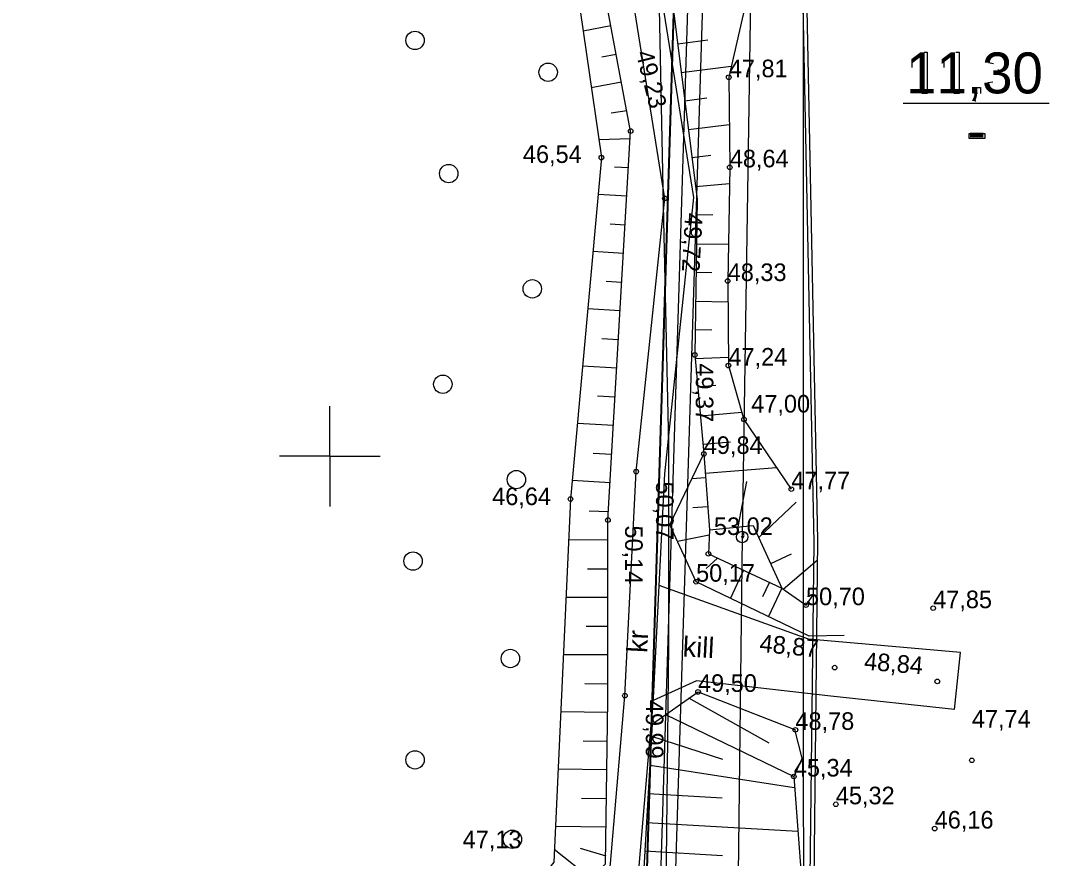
# Model space of a CAD drawing. Extents: x 700746 to 706058, y 6570320 to 6580460.
# Drawn here: x 702756.9 to 702901, y 6575844 to 6575960.7 of the extents above; entities that cross this region are included whole.
import ezdxf

# ---------------------------------------------------------------- set-up
doc = ezdxf.new("R2010")
doc.units = 0
for name, color, linetype in [('GEOLPUNKT', 7, 'Continuous'), ('HALJASTUS', 7, 'Continuous'), ('illumineerimisjooned', 7, 'Continuous'), ('Kaitsevöönd', 7, 'Continuous'), ('kataster', 7, 'Continuous'), ('KORGUS-EH2000', 7, 'Continuous'), ('KPKAABEL', 7, 'Continuous'), ('Plokid', 7, 'Continuous'), ('POST', 7, 'Continuous'), ('RELJEEF', 7, 'Continuous'), ('TEE', 7, 'Continuous'), ('Tmaad_maeeraldised_kehtivad', 7, 'Continuous'), ('VORK', 7, 'Continuous'), ('VWX2_MV_PLOKK', 7, 'Continuous')]:
    doc.layers.add(name, color=color, linetype=linetype)

msp = doc.modelspace()

# ---------------------------------------------------------------- linework, layer by layer
at = {"layer": 'GEOLPUNKT'}
msp.add_line((702879.86, 6575949.22), (702900.17, 6575949.22), dxfattribs=at)
msp.add_line((702879.86, 6575949.22), (702900.17, 6575949.22), dxfattribs=at)
for points in [[(702882.76, 6575956.29), (702883.21, 6575956.29), (702883.21, 6575950.56)], [(702887.19, 6575956.29), (702887.64, 6575956.29), (702887.64, 6575950.56)], [(702881.11, 6575954.18), (702881.11, 6575954.86)], [(702883.21, 6575950.56), (702882.51, 6575950.56), (702882.51, 6575955.02)], [(702885.54, 6575954.18), (702885.54, 6575954.86)], [(702887.64, 6575950.56), (702886.94, 6575950.56), (702886.94, 6575955.02)], [(702892.42, 6575954.68), (702891.72, 6575954.81)], [(702893.03, 6575953.27), (702893.11, 6575953.88)], [(702889.81, 6575950.56), (702889.81, 6575951.36), (702890.61, 6575951.36), (702890.61, 6575950.56)], [(702891.65, 6575952.08), (702892.35, 6575952.17)], [(702889.96, 6575949.44), (702889.76, 6575949.74)], [(702890.21, 6575950.56), (702889.81, 6575950.56)], [(702889.06, 6575944.28), (702889.06, 6575944.98), (702891.22, 6575944.98), (702891.22, 6575944.28), (702889.06, 6575944.28)]]:
    msp.add_lwpolyline(points, dxfattribs=at)
at = {"layer": 'HALJASTUS'}
for centre in [(702811.86, 6575957.94), (702830.4, 6575953.51), (702816.56, 6575939.39), (702828.19, 6575923.33), (702815.73, 6575910.04), (702825.97, 6575896.75), (702811.58, 6575885.4), (702825.14, 6575871.83), (702811.86, 6575857.71), (702825.42, 6575846.64)]:
    msp.add_circle(centre, 1.28, dxfattribs=at)
at = {"layer": 'illumineerimisjooned'}
msp.add_lwpolyline([(703275.45, 6577071.68), (703358.03, 6576531.93), (703309.57, 6576228.79), (703291.69, 6575965.8), (703292.02, 6575933.77), (703296.8, 6575575.06), (702854, 6575511.22), (702839.23, 6575620.77), (702850.34, 6575977.31), (702784.78, 6576064.06), (702784.62, 6576095.83), (702844.43, 6576209.85), (702855.46, 6576267.3), (702846.53, 6576489.41), (702878.89, 6576547.09), (702976.89, 6576643.26), (702915.33, 6577059.56)], dxfattribs=at)
at = {"layer": 'Kaitsevöönd'}
for points in [[(702808.74, 6576109.92), (702830.03, 6576060.94), (702864.5, 6575987.24), (702865.48, 6575983.2), (702867.41, 6575887.93), (702864.44, 6575639.03), (702863.5, 6575550.31), (702871.75, 6575516.76), (703096.25, 6575553.86)], [(703057.55, 6575527.21), (702948.27, 6575509.25), (702866.4, 6575495.73), (702861.96, 6575495.44), (702858.68, 6575497.18), (702855.69, 6575499.88), (702853.95, 6575503.84), (702843.23, 6575549.52), (702845.07, 6575698.17), (702845.65, 6575745.88), (702846.42, 6575800.35), (702847.19, 6575873.76), (702847.19, 6575901.67), (702846.52, 6575932.87), (702845.54, 6575980.61), (702820.94, 6576032.47), (702787.75, 6576109.14)]]:
    msp.add_lwpolyline(points, dxfattribs=at)
at = {"layer": 'kataster'}
msp.add_lwpolyline([(702852.27, 6575508.89), (702837.26, 6575620.73), (702848.38, 6575976.59), (702782.85, 6576063.35), (702782.57, 6576096.37), (702842.53, 6576210.56), (702853.4, 6576267.5), (702844.46, 6576489.93), (702877.29, 6576548.25), (702974.72, 6576643.9), (702913.57, 6577058.07), (702784.04, 6577102.84), (702746.48, 6577248.7), (702719.69, 6577297.36), (702713.81, 6577334.91), (703089.87, 6577211.79), (703231.53, 6577106.55), (703277.36, 6577072.83), (703360.09, 6576531.99), (703311.6, 6576228.52), (703293.62, 6575965.66), (703298.84, 6575573.29)], close=True, dxfattribs=at)
msp.add_lwpolyline([(702782.57, 6576096.37), (702782.85, 6576063.35), (702848.38, 6575976.59), (702837.26, 6575620.73), (702852.27, 6575508.89), (703298.84, 6575573.29), (703375.63, 6575584.41), (703375.41, 6575624), (703375.74, 6575634.8), (703375.62, 6575689.75), (703370.21, 6575799.42), (703370.29, 6575828.47), (703365.86, 6576033.99), (703361.97, 6576073.22), (703340.19, 6576155.31)], dxfattribs=at)
at = {"layer": 'KORGUS-EH2000'}
for centre in [(702855.56, 6575952.81), (702841.89, 6575945.31), (702837.82, 6575941.62), (702855.7, 6575940.26), (702846.65, 6575935.93), (702855.41, 6575924.42), (702850.83, 6575914.12), (702855.51, 6575912.64), (702857.68, 6575905.14), (702852.08, 6575900.33), (702842.66, 6575897.87), (702864.27, 6575895.42), (702833.51, 6575894.05), (702838.73, 6575891.12), (702852.72, 6575886.41), (702851.01, 6575882.53), (702866.32, 6575879.26), (702884.03, 6575878.84), (702870.31, 6575870.56), (702884.6, 6575868.64), (702851.28, 6575867.18), (702841.09, 6575866.65), (702864.84, 6575861.89), (702889.42, 6575857.64), (702864.62, 6575855.39), (702870.47, 6575851.52), (702884.24, 6575848.14)]:
    msp.add_circle(centre, 0.32, dxfattribs=at)
at = {"layer": 'KPKAABEL'}
msp.add_lwpolyline([(702819.63, 6576245.48), (702836.59, 6576184.26), (702797.6, 6576109.54), (702828.99, 6576046.16), (702858.93, 6575984.92), (702857.42, 6575888.76), (702856.51, 6575810.46), (702856.12, 6575711.01), (702855.37, 6575615.97), (702854.39, 6575550.18), (702865.02, 6575505.16), (702921.92, 6575514.25), (702993.74, 6575525.72), (703056.42, 6575535.34), (703120.25, 6575545.36), (703173.19, 6575553.73), (703215.56, 6575560.47), (703265.05, 6575567.87), (703307.33, 6575597.7), (703332.6, 6575614.36)], dxfattribs=at)
at = {"layer": 'Plokid'}
for points in [[(702917.13, 6577061.05), (702979.02, 6576642.55), (702880.49, 6576545.86), (702848.55, 6576488.92), (702857.46, 6576267.15), (702846.34, 6576209.18), (702786.62, 6576095.35), (702786.77, 6576064.74), (702852.36, 6575977.95), (702841.24, 6575620.87), (702855.72, 6575513.48), (703019.07, 6575537.04)], [(703072.3, 6576854.63), (703101.31, 6576579.97), (703076.01, 6576303.02), (703067.36, 6576229.67), (703051.03, 6576091.21), (703059.38, 6575886.59), (702981.97, 6575701.33), (702866.03, 6575711.28), (702865.95, 6575985.44), (702842.72, 6576158.42), (702849.09, 6576223.53)]]:
    msp.add_lwpolyline(points, dxfattribs=at)
at = {"layer": 'POST'}
for radius in [0.8, 0.0747]:
    msp.add_circle((702857.42, 6575888.76), radius, dxfattribs=at)
at = {"layer": 'RELJEEF'}
for p, q in [((702839.15, 6575959.97), (702835.26, 6575959.25)), ((702852.66, 6575957.96), (702848.45, 6575957.44)), ((702837.86, 6575955.66), (702839.88, 6575956.04)), ((702848.94, 6575953.47), (702855.91, 6575954.34)), ((702840.62, 6575952.11), (702836.41, 6575951.32)), ((702852.51, 6575949.88), (702849.44, 6575949.5)), ((702839.16, 6575947.84), (702841.35, 6575948.18)), ((702849.94, 6575945.53), (702855.63, 6575946.24)), ((702841.83, 6575944.23), (702837.46, 6575944.1)), ((702853.06, 6575941.89), (702850.43, 6575941.56)), ((702839.65, 6575940.35), (702841.59, 6575940.24)), ((702850.93, 6575937.59), (702855.66, 6575938)), ((702841.36, 6575936.24), (702837.35, 6575936.48)), ((702839.06, 6575932.37), (702841.13, 6575932.25)), ((702853.35, 6575933.64), (702851.12, 6575933.6)), ((702851.06, 6575929.6), (702855.5, 6575929.54)), ((702840.89, 6575928.26), (702836.63, 6575928.51)), ((702853.21, 6575925.57), (702851, 6575925.61)), ((702838.47, 6575924.39), (702840.66, 6575924.26)), ((702850.94, 6575921.61), (702855.44, 6575921.54)), ((702840.43, 6575920.27), (702835.91, 6575920.53)), ((702837.87, 6575916.41), (702840.19, 6575916.28)), ((702853.18, 6575917.59), (702850.88, 6575917.61)), ((702850.88, 6575913.61), (702855.5, 6575913.81)), ((702839.96, 6575912.28), (702835.19, 6575912.56)), ((702853.74, 6575909.85), (702851.24, 6575909.62)), ((702837.28, 6575908.43), (702839.73, 6575908.29)), ((702851.6, 6575905.64), (702857.38, 6575906.16)), ((702839.49, 6575904.3), (702834.47, 6575904.59)), ((702855.78, 6575901.98), (702851.96, 6575901.66)), ((702836.68, 6575900.46), (702839.26, 6575900.3)), ((702852.27, 6575897.67), (702862.23, 6575898.43)), ((702839.03, 6575896.31), (702833.74, 6575896.62)), ((702852.32, 6575896.99), (702850.42, 6575896.85)), ((702858.05, 6575896.49), (702856.84, 6575890.16)), ((702859.74, 6575888.67), (702864.93, 6575893.62)), ((702836.12, 6575892.42), (702838.8, 6575892.32)), ((702850.54, 6575892.87), (702852.62, 6575893)), ((702852.82, 6575889.01), (702848.43, 6575888.12)), ((702838.73, 6575888.32), (702833.25, 6575888.37)), ((702864.23, 6575886.37), (702861.39, 6575885.03)), ((702852.4, 6575884.37), (702853.98, 6575885.82)), ((702863.15, 6575881.47), (702867.86, 6575885.52)), ((702835.89, 6575884.32), (702838.73, 6575884.32)), ((702857.6, 6575884.12), (702855.78, 6575880.23)), ((702860.3, 6575880.46), (702861.22, 6575882.42)), ((702862.93, 6575881.62), (702861.08, 6575877.67)), ((702866.32, 6575879.26), (702867.35, 6575880.74)), ((702838.73, 6575880.32), (702832.88, 6575880.32)), ((702835.71, 6575876.32), (702838.73, 6575876.32)), ((702838.73, 6575872.32), (702832.51, 6575872.32)), ((702835.52, 6575868.33), (702838.73, 6575868.32)), ((702861.2, 6575860.03), (702850.01, 6575866.3)), ((702838.7, 6575864.32), (702832.14, 6575864.39)), ((702846.74, 6575864.01), (702864.62, 6575855.39)), ((702865.77, 6575857.93), (702864.75, 6575861.92)), ((702835.3, 6575860.37), (702838.64, 6575860.32)), ((702854.75, 6575857.78), (702844.82, 6575860.96)), ((702838.59, 6575856.32), (702831.77, 6575856.42)), ((702844.59, 6575856.97), (702864.65, 6575853.86)), ((702854.62, 6575852.38), (702844.35, 6575852.97)), ((702835.06, 6575852.37), (702838.53, 6575852.32)), ((702844.12, 6575848.98), (702865.18, 6575847.76)), ((702838.47, 6575848.32), (702831.4, 6575848.42)), ((702836.38, 6575841.14), (702831.25, 6575845.21)), ((702834.86, 6575845.39), (702838.42, 6575844.32)), ((702854.69, 6575844.33), (702843.89, 6575844.99))]:
    msp.add_line(p, q, dxfattribs=at)
for points in [[(702828.37, 6575684.72), (702829.26, 6575696.66), (702822.62, 6575737.32), (702822.04, 6575768.66), (702827.27, 6575769.79), (702828.85, 6575773.89), (702824.99, 6575776.78), (702832.06, 6575794.2), (702834.23, 6575822.58), (702827.08, 6575831.58), (702838.4, 6575843.22), (702838.73, 6575866.03), (702838.73, 6575891.12), (702841.89, 6575945.31), (702837.23, 6575970.21), (702822.36, 6575995.39), (702798.58, 6576020.94)], [(702911.45, 6576020.91), (702906.47, 6576016.87), (702895.66, 6576013.53), (702883.79, 6576005.55), (702873.49, 6575995.06), (702866.17, 6575983.3), (702857.8, 6575962.55), (702855.56, 6575952.81), (702855.7, 6575940.26), (702855.41, 6575924.42), (702855.51, 6575912.64), (702857.68, 6575905.14), (702864.27, 6575895.42)], [(702797.4, 6576019.45), (702821.32, 6575993.01), (702834.01, 6575967.92), (702837.82, 6575941.62), (702833.51, 6575894.05), (702831.17, 6575843.47), (702822, 6575831.78), (702828.31, 6575819.53), (702824.94, 6575792.02), (702817.14, 6575767.18), (702816.7, 6575734.45), (702825.74, 6575693.02), (702823.33, 6575626.62), (702826.96, 6575601.89), (702832.23, 6575570.09), (702842.59, 6575518.19), (702856.27, 6575484.06), (702868.07, 6575485.72)], [(702866.17, 6575983.3), (702854.38, 6575984), (702845.14, 6575977.13), (702846.89, 6575969.86), (702851.15, 6575935.82), (702850.83, 6575914.12), (702852.08, 6575900.33), (702852.86, 6575889.77), (702852.72, 6575886.41), (702862.93, 6575881.62)], [(702871.64, 6575875.05), (702866.78, 6575874.93), (702851.01, 6575882.53), (702847.37, 6575890.44), (702852.08, 6575900.33)], [(702852.86, 6575889.77), (702858.97, 6575890.36), (702862.93, 6575881.62), (702866.32, 6575879.26)], [(702871.59, 6575719.69), (702874.16, 6575742.67), (702870.56, 6575745.19), (702860.96, 6575753.45), (702844.67, 6575750.3), (702837.51, 6575753.59), (702842.1, 6575786.33), (702840.27, 6575807.44), (702853.44, 6575807.89), (702859.35, 6575808.8), (702870.94, 6575805.69), (702872.01, 6575807.48), (702858.7, 6575809.52), (702857.07, 6575811.59), (702851.25, 6575813.29), (702841.69, 6575818.09), (702843.71, 6575841.79), (702844.92, 6575862.74), (702851.28, 6575867.18), (702864.84, 6575861.89)], [(702865.77, 6575857.93), (702864.62, 6575855.39), (702866.23, 6575833.66), (702863.1, 6575820.04), (702879.94, 6575816.13), (702881.06, 6575800.72), (702871.83, 6575799.25), (702858.6, 6575794.38), (702851.08, 6575754.15), (702862.58, 6575756.25), (702875.15, 6575756.26), (702873.1, 6575746.48), (702876.87, 6575743.54), (702874.68, 6575721.87)]]:
    msp.add_lwpolyline(points, dxfattribs=at)
at = {"layer": 'TEE'}
for points in [[(702830.03, 6575684.97), (702831.15, 6575725.51), (702831.82, 6575754.56), (702835.35, 6575784.08), (702835.64, 6575813.07), (702839.09, 6575843.28), (702841.09, 6575866.65), (702842.66, 6575897.87), (702846.65, 6575935.93), (702841.57, 6575967.65), (702838.1, 6575974.63), (702830.65, 6575991.1), (702817.57, 6576005.08), (702798.58, 6576023.98), (702784.19, 6576040.1), (702774.3, 6576061.06), (702771.81, 6576073.95), (702774.34, 6576099.09)], [(702834.03, 6575684.86), (702835.15, 6575725.41), (702835.81, 6575754.28), (702839.34, 6575783.82), (702839.64, 6575812.82), (702843.07, 6575842.88), (702845.08, 6575866.37), (702846.65, 6575897.56), (702850.69, 6575936.04), (702845.43, 6575968.88), (702841.71, 6575976.35), (702834.02, 6575993.35), (702820.44, 6576007.87), (702801.48, 6576026.73), (702787.56, 6576042.33), (702778.13, 6576062.31), (702775.85, 6576074.13), (702778.24, 6576097.93)], [(702886.98, 6575864.72), (702887.84, 6575872.68), (702866.66, 6575874.52), (702845.87, 6575881.99)], [(702886.98, 6575864.72), (702869.76, 6575866.59), (702851.06, 6575868.71), (702845.05, 6575865.99)]]:
    msp.add_lwpolyline(points, dxfattribs=at)
at = {"layer": 'Tmaad_maeeraldised_kehtivad'}
msp.add_lwpolyline([(703277.3, 6577072.8), (703360.06, 6576531.93), (703311.56, 6576228.56), (703293.69, 6575965.74), (703294.02, 6575933.8), (703298.82, 6575573.33), (702852.29, 6575508.95), (702837.23, 6575620.66), (702848.32, 6575976.66), (702782.78, 6576063.39), (702782.61, 6576096.32), (702842.53, 6576210.52), (702853.45, 6576267.45), (702844.51, 6576489.89), (702877.28, 6576548.31), (702974.76, 6576643.97), (702913.53, 6577058.07)], dxfattribs=at)
at = {"layer": 'VORK'}
for q in [(702800, 6575907), (702800, 6575907), (702793, 6575900), (702793, 6575900), (702807, 6575900), (702800, 6575893), (702807, 6575900), (702800, 6575893)]:
    msp.add_line((702800, 6575900), q, dxfattribs=at)
at = {"layer": 'VWX2_MV_PLOKK'}
msp.add_lwpolyline([(703145.59, 6575981.92), (703053.36, 6575698.14), (703018.17, 6575532.81), (702852.27, 6575508.89), (702837.26, 6575620.73), (702848.38, 6575976.59), (702782.85, 6576063.35), (702782.57, 6576096.37), (702842.53, 6576210.56), (702853.4, 6576267.5), (702842.72, 6576158.42), (702865.95, 6575985.44), (702867.94, 6575888.34), (702866.03, 6575711.28), (702981.97, 6575701.33), (703059.38, 6575886.59), (703051.03, 6576091.21), (703067.36, 6576229.67), (703076.01, 6576303.02), (703101.31, 6576579.97), (703072.3, 6576854.63), (703072.13, 6576856.26), (703120.61, 6576749.6), (703123.04, 6576234.88)], close=True, dxfattribs=at)
msp.add_lwpolyline([(703145.59, 6575981.92), (703053.36, 6575698.14), (703018.17, 6575532.81), (702852.27, 6575508.89), (702837.26, 6575620.73), (702848.38, 6575976.59), (702782.85, 6576063.35), (702782.57, 6576096.37), (702842.53, 6576210.56), (702853.4, 6576267.5), (702842.72, 6576158.42), (702865.95, 6575985.44), (702867.94, 6575888.34), (702866.03, 6575711.28), (702981.97, 6575701.33), (703059.38, 6575886.59), (703051.03, 6576091.21), (703067.36, 6576229.67), (703076.01, 6576303.02), (703101.31, 6576579.97), (703072.3, 6576854.63), (703072.13, 6576856.26), (703120.61, 6576749.6), (703123.04, 6576234.88)], close=True, dxfattribs=at)

# ---------------------------------------------------------------- texts
at = {"layer": 'GEOLPUNKT'}
for s, p in [('11,30', (702880.25, 6575950.56)), ('-', (702888.82, 6575942.56))]:
    msp.add_text(s, height=5.7, dxfattribs=at).set_placement(p)
at = {"layer": 'KORGUS-EH2000'}
for s, rotation, p in [('49,23 ', 284.154, (702842.59, 6575956.22)), ('49,72 ', 266.7523, (702849.49, 6575933.95)), ('49,37 ', 270, (702850.96, 6575912.95)), ('50,07 ', 270, (702845.43, 6575896.5)), ('50,14 ', 270, (702841.12, 6575890.37)), ('48,87 ', 354.3699, (702859.77, 6575872.78)), ('48,84 ', 355.4004, (702874.34, 6575870.28)), ('49,99 ', 270, (702844.01, 6575866.07))]:
    msp.add_text(s, height=2.45, rotation=rotation, dxfattribs=at).set_placement(p)
for s, p in [('47,81 ', (702855.56, 6575952.81)), ('46,54 ', (702826.88, 6575940.87)), ('48,64 ', (702855.7, 6575940.26)), ('48,33 ', (702855.41, 6575924.42)), ('47,24 ', (702855.51, 6575912.64)), ('47,00 ', (702858.69, 6575906.1)), ('49,84 ', (702852.08, 6575900.33)), ('47,77 ', (702864.27, 6575895.42)), ('46,64 ', (702822.6, 6575893.2)), ('53,02 ', (702853.49, 6575889.04)), ('50,17 ', (702851.01, 6575882.53)), ('50,70 ', (702866.32, 6575879.26)), ('47,85 ', (702884.03, 6575878.84)), ('49,50 ', (702851.28, 6575867.18)), ('47,74 ', (702889.42, 6575862.21)), ('48,78 ', (702864.84, 6575861.89)), ('45,34 ', (702864.62, 6575855.39)), ('45,32 ', (702870.47, 6575851.52)), ('46,16 ', (702884.24, 6575848.14)), ('47,13 ', (702818.49, 6575845.4))]:
    msp.add_text(s, height=2.45, dxfattribs=at).set_placement(p)
at = {"layer": 'TEE'}
for s, rotation, p in [('kr', 87.1615, (702844.18, 6575872.58)), ('kill', 357.1615, (702849.1, 6575872.11))]:
    msp.add_text(s, height=2.8, rotation=rotation, dxfattribs=at).set_placement(p)

doc.saveas('drawing.dxf')
